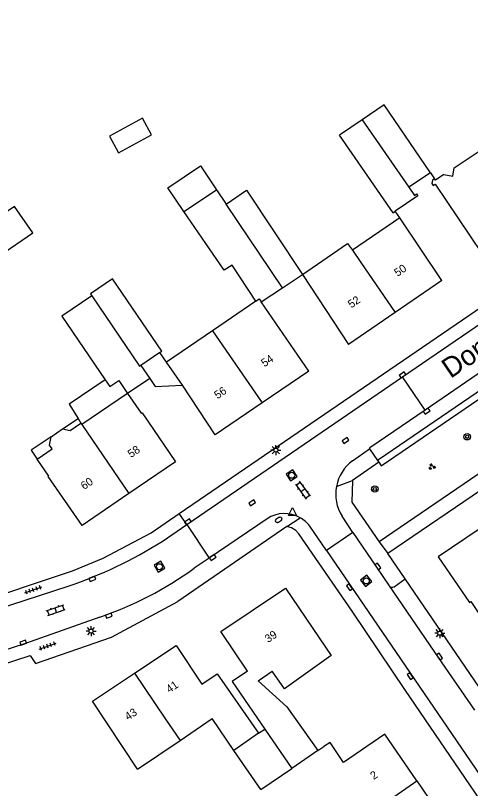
# Model space of a CAD drawing. Extents: x 136000 to 138005, y 398500 to 400500.
# Drawn here: x 137875.9 to 137932.8, y 399882.8 to 399979.3 of the extents above; entities that cross this region are included whole.
import ezdxf

# ---------------------------------------------------------------- set-up
doc = ezdxf.new("R2010")
doc.units = 0
for name, color, linetype in [('gg-afsc-erfafscheiding', 7, 'Continuous'), ('gg-anno-huisnummerreeks BGT', 7, 'Continuous'), ('gg-anno-openbare ruimte label', 7, 'Continuous'), ('gg-bbg-bijgebouw', 7, 'Continuous'), ('gg-bbg-gedigitaliseerde bebouwing', 7, 'Continuous'), ('gg-bbg-gedigitaliseerde bijgebouw', 7, 'Continuous'), ('gg-bbg-hoofdgebouw', 7, 'Continuous'), ('gg-bbg-luifel en loopbrug', 7, 'Continuous'), ('gg-bbg-tussenscheiding', 7, 'Continuous'), ('gg-knt-verharding', 7, 'Continuous'), ('gg-knt-verharding nz', 7, 'Continuous'), ('gt-grn-weggrens', 7, 'Continuous'), ('gt-symb-boom', 7, 'Continuous'), ('gt-symb-brandkraan', 7, 'Continuous'), ('gt-symb-groenvak', 7, 'Continuous'), ('gt-symb-klinker verharding', 7, 'Continuous'), ('gt-symb-kolk', 7, 'Continuous'), ('gt-symb-lichtmast', 7, 'Continuous'), ('gt-symb-rioolschacht', 7, 'Continuous'), ('gt-symb-tegel verharding', 7, 'Continuous'), ('gt-symb-waterafsluiter', 7, 'Continuous')]:
    doc.layers.add(name, color=color, linetype=linetype)

# ---------------------------------------------------------------- blocks, each defined once
blk = doc.blocks.new('gt0-BOOM')
at = {"layer": 'gt-symb-boom'}
for radius in [0.4, 0.2]:
    blk.add_circle((0, 0), radius, dxfattribs=at)
blk = doc.blocks.new('gt0-KOLK')
at = {"layer": 'gt-symb-kolk'}
blk.add_lwpolyline([(0, 0), (0.375, 0), (0.375, 0.4), (-0.375, 0.4), (-0.375, 0), (0, 0)], dxfattribs=at)
blk = doc.blocks.new('gt0-GRVAK')
at = {"layer": 'gt-symb-groenvak'}
for p, q in [((-0.11, 0.189), (-0.228, 0.24)), ((-0.182, 0.153), (0.088, 0.153)), ((-0.091, 0.211), (-0.156, 0.322)), ((-0.047, 0.214), (-0.047, 0.393)), ((-0.004, 0.211), (0.061, 0.322)), ((0.015, 0.189), (0.133, 0.24)), ((0.262, -0.052), (0.197, 0.059)), ((0.305, -0.049), (0.305, 0.13)), ((0.349, -0.052), (0.414, 0.059)), ((-0.245, -0.228), (-0.363, -0.177)), ((-0.318, -0.264), (-0.047, -0.264)), ((-0.226, -0.206), (-0.291, -0.095)), ((-0.183, -0.203), (-0.183, -0.024)), ((-0.139, -0.206), (-0.074, -0.095)), ((-0.12, -0.228), (-0.002, -0.177)), ((0.243, -0.074), (0.125, -0.023)), ((0.17, -0.11), (0.441, -0.11)), ((0.368, -0.074), (0.486, -0.023))]:
    blk.add_line(p, q, dxfattribs=at)
blk = doc.blocks.new('gt0-RS')
at = {"layer": 'gt-symb-rioolschacht'}
blk.add_lwpolyline([(-0.5, -0.5), (0.5, -0.5), (0.5, 0.5), (-0.5, 0.5)], close=True, dxfattribs=at)
blk.add_circle((0, 0), 0.375, dxfattribs=at)
blk = doc.blocks.new('gt0-LMAST')
at = {"layer": 'gt-symb-lichtmast'}
for p, q in [((-0.182, 0.173), (-0.447, 0.438)), ((-0.005, 0.246), (-0.005, 0.621)), ((0.172, 0.173), (0.437, 0.438)), ((-0.255, -0.004), (-0.63, -0.004)), ((-0.182, -0.181), (-0.447, -0.446)), ((-0.005, -0.254), (-0.005, -0.629)), ((0.437, -0.446), (0.172, -0.181)), ((0.245, -0.004), (0.62, -0.004))]:
    blk.add_line(p, q, dxfattribs=at)
blk.add_circle((-0.005, -0.004), 0.25, dxfattribs=at)
blk = doc.blocks.new('gt0-KL1')
at = {"layer": 'gt-symb-klinker verharding'}
for p, q in [((-1.15, 0.3), (1.15, 0.3)), ((-1, -0.3), (-1, 0.3)), ((-0.5, 0.3), (-0.5, 0.45)), ((0, -0.3), (0, 0.3)), ((0.5, 0.3), (0.5, 0.45)), ((1, -0.3), (1, 0.3)), ((-1.15, -0.3), (1.15, -0.3)), ((-0.5, -0.45), (-0.5, -0.3)), ((0.5, -0.45), (0.5, -0.3))]:
    blk.add_line(p, q, dxfattribs=at)
blk = doc.blocks.new('gt0-BR')
at = {"layer": 'gt-symb-brandkraan'}
for centre, radius, start, end in [((-0.244, 0), 0.206, 107.56694, 252.43307), ((0.599, -2.664), 3, 106.89205, 107.56694), ((0, -0.691), 0.938, 73.10799, 106.89205), ((-0.599, -2.664), 3, 72.43309, 73.10799), ((0.244, 0), 0.206, 287.56695, 72.43309), ((0.599, 2.664), 3, 252.43307, 253.10797), ((0, 0.691), 0.938, 253.10797, 286.89206), ((-0.599, 2.664), 3, 286.89206, 287.56695)]:
    blk.add_arc(centre, radius, start, end, dxfattribs=at)
blk = doc.blocks.new('gt0-WAFSL')
at = {"layer": 'gt-symb-waterafsluiter'}
for p, q in [((-0.5, -0.333), (0, 0.667)), ((0, 0.667), (0.5, -0.333)), ((0.5, -0.333), (-0.5, -0.333))]:
    blk.add_line(p, q, dxfattribs=at)
blk = doc.blocks.new('gt0-TEG1')
at = {"layer": 'gt-symb-tegel verharding'}
for p, q in [((-1.125, 0), (1.125, 0)), ((-0.9, -0.25), (-0.9, 0.25)), ((-0.45, -0.25), (-0.45, 0.25)), ((0, -0.25), (0, 0.25)), ((0.45, -0.25), (0.45, 0.25)), ((0.9, -0.25), (0.9, 0.25))]:
    blk.add_line(p, q, dxfattribs=at)

msp = doc.modelspace()

# ---------------------------------------------------------------- linework, layer by layer
at = {"layer": 'gg-afsc-erfafscheiding'}
for p, q in [((137927.752, 399959.685), (137928.271, 399958.911)), ((137923.923, 399954.047), (137923.363, 399954.869)), ((137924.646, 399894.995), (137917.96, 399904.916))]:
    msp.add_line(p, q, dxfattribs=at)
at = {"layer": 'gg-bbg-bijgebouw'}
for p, q in [((137927.752, 399959.685), (137925.057, 399957.866)), ((137923.088, 399954.681), (137923.363, 399954.869)), ((137909.274, 399945.318), (137911.767, 399946.959)), ((137906.627, 399943.575), (137909.274, 399945.318)), ((137893.97, 399937.242), (137891.584, 399935.611)), ((137891.584, 399935.611), (137892.696, 399933.985)), ((137892.696, 399933.985), (137889.946, 399932.106))]:
    msp.add_line(p, q, dxfattribs=at)
msp.add_lwpolyline([(137925.057, 399957.866), (137925.746, 399956.855), (137926.01, 399957.035), (137926.179, 399956.787), (137923.363, 399954.869)], dxfattribs=at)
at = {"layer": 'gg-bbg-gedigitaliseerde bebouwing'}
for p, q in [((137923.923, 399954.047), (137918.006, 399950.006)), ((137905.951, 399943.635), (137900.525, 399939.943)), ((137900.525, 399939.943), (137894.79, 399936.042)), ((137889.946, 399932.106), (137884.241, 399928.224)), ((137884.122, 399928.414), (137884.241, 399928.224)), ((137880.383, 399926.713), (137881.829, 399927.698)), ((137902.989, 399896.116), (137907.054, 399890.193)), ((137896.488, 399888.786), (137900.492, 399891.519)), ((137903.221, 399887.534), (137900.492, 399891.519)), ((137891.196, 399885.173), (137896.488, 399888.786)), ((137913.688, 399887.505), (137914.449, 399888.013))]:
    msp.add_line(p, q, dxfattribs=at)
for points in [[(137929.439, 399959.466), (137930.525, 399959.269), (137930.713, 399960.307), (137933.951, 399962.445), (137934.027, 399962.332)], [(137911.767, 399946.959), (137917.405, 399950.856), (137918.006, 399950.006)], [(137881.829, 399927.698), (137882.782, 399927.5), (137884.122, 399928.414)], [(137878.668, 399923.914), (137880.528, 399925.18), (137880.191, 399925.676), (137880.383, 399926.713)], [(137906.233, 399896.21), (137909.823, 399892.973), (137913.688, 399887.505)]]:
    msp.add_lwpolyline(points, dxfattribs=at)
at = {"layer": 'gg-bbg-gedigitaliseerde bijgebouw'}
for p, q in [((137919.208, 399966.282), (137916.382, 399964.356)), ((137923.088, 399954.681), (137916.382, 399964.356)), ((137901.026, 399957.552), (137902.23, 399955.766)), ((137906.29, 399889.663), (137907.054, 399890.193)), ((137906.567, 399882.648), (137903.221, 399887.534))]:
    msp.add_line(p, q, dxfattribs=at)
for points in [[(137927.752, 399959.685), (137921.975, 399968.166), (137919.208, 399966.282)], [(137892.937, 399964.439), (137891.803, 399966.508), (137887.668, 399964.241), (137888.802, 399962.172), (137892.937, 399964.439)], [(137896.947, 399954.827), (137894.955, 399957.814), (137899.036, 399960.536), (137901.026, 399957.552)], [(137902.23, 399955.766), (137904.773, 399957.503), (137911.767, 399946.959)], [(137905.951, 399943.635), (137902.98, 399948.148), (137902.013, 399947.505), (137896.947, 399954.827)], [(137893.97, 399937.242), (137894.218, 399937.411), (137888.047, 399946.434), (137885.289, 399944.559), (137885.458, 399944.311)], [(137885.458, 399944.311), (137881.738, 399941.78), (137887.146, 399933.83)], [(137887.146, 399933.83), (137887.721, 399932.984), (137888.834, 399933.741), (137889.946, 399932.106)]]:
    msp.add_lwpolyline(points, dxfattribs=at)
at = {"layer": 'gg-bbg-hoofdgebouw'}
for p, q in [((137929.19, 399946.22), (137923.923, 399954.047)), ((137911.767, 399946.959), (137917.52, 399938.25)), ((137929.19, 399946.22), (137923.355, 399942.235)), ((137912.55, 399934.91), (137906.627, 399943.575)), ((137923.355, 399942.235), (137917.52, 399938.25)), ((137896.78, 399933.13), (137894.79, 399936.042)), ((137912.55, 399934.91), (137906.72, 399930.925)), ((137900.89, 399926.94), (137896.78, 399933.13)), ((137906.72, 399930.925), (137900.89, 399926.94)), ((137891.74, 399929.713), (137895.92, 399923.57)), ((137895.92, 399923.57), (137890.085, 399919.6)), ((137890.085, 399919.6), (137884.25, 399915.63)), ((137885.55, 399893.68), (137890.785, 399897.16)), ((137901.14, 399897.09), (137906.29, 399889.663)), ((137904.897, 399897.429), (137902.989, 399896.116)), ((137906.233, 399896.21), (137907.978, 399897.443)), ((137891.196, 399885.173), (137885.55, 399893.68)), ((137926.04, 399883.72), (137930.02, 399877.89))]:
    msp.add_line(p, q, dxfattribs=at)
for points in [[(137928.271, 399958.911), (137928.022, 399958.744), (137927.921, 399958.333), (137928.09, 399958.084), (137928.338, 399958.253), (137934.15, 399949.59)], [(137929.439, 399959.466), (137928.377, 399958.753), (137928.271, 399958.911)], [(137889.946, 399932.106), (137891.632, 399929.639), (137891.74, 399929.713)], [(137884.25, 399915.63), (137880.023, 399921.743), (137880.105, 399921.8), (137878.668, 399923.914)], [(137933.838, 399915.177), (137928.73, 399911.69), (137932.61, 399905.99), (137932.78, 399906.11), (137933.77, 399904.65), (137935.87, 399906.08), (137936.5, 399905.16)], [(137904.897, 399897.429), (137901.57, 399902.4), (137909.65, 399907.79), (137913.86, 399901.6)], [(137913.86, 399901.6), (137915.369, 399899.381), (137909.524, 399895.211), (137907.978, 399897.443)], [(137890.785, 399897.16), (137896.02, 399900.64), (137899.22, 399895.82), (137901.14, 399897.09)], [(137926.04, 399883.72), (137922.06, 399889.55), (137916.91, 399886.03), (137915.21, 399888.52), (137914.449, 399888.013)]]:
    msp.add_lwpolyline(points, dxfattribs=at)
at = {"layer": 'gg-bbg-luifel en loopbrug'}
for p, q in [((137894.79, 399936.042), (137893.97, 399937.242)), ((137881.829, 399927.698), (137883.751, 399929.005)), ((137883.751, 399929.005), (137884.122, 399928.414))]:
    msp.add_line(p, q, dxfattribs=at)
for points in [[(137871.706, 399952.666), (137873.956, 399949.359), (137878.09, 399952.172), (137875.84, 399955.479), (137871.706, 399952.666)], [(137887.146, 399933.83), (137882.638, 399930.781), (137883.751, 399929.005)], [(137892.696, 399933.985), (137893.373, 399932.994), (137896.78, 399933.13)], [(137880.383, 399926.713), (137877.909, 399925.03), (137878.668, 399923.914)]]:
    msp.add_lwpolyline(points, dxfattribs=at)
at = {"layer": 'gg-bbg-tussenscheiding'}
for p, q in [((137919.208, 399966.282), (137925.057, 399957.866)), ((137896.947, 399954.827), (137901.026, 399957.552)), ((137909.274, 399945.318), (137902.23, 399955.766)), ((137900.525, 399939.943), (137906.72, 399930.925)), ((137884.241, 399928.224), (137890.085, 399919.6)), ((137890.785, 399897.16), (137894.595, 399891.559)), ((137894.595, 399891.559), (137896.488, 399888.786)), ((137907.054, 399890.193), (137910.429, 399885.275)), ((137906.29, 399889.663), (137903.221, 399887.534)), ((137913.688, 399887.505), (137910.429, 399885.275)), ((137906.567, 399882.648), (137910.429, 399885.275)), ((137919.842, 399879.442), (137926.04, 399883.72))]:
    msp.add_line(p, q, dxfattribs=at)
for points in [[(137918.006, 399950.006), (137919.077, 399948.492), (137923.355, 399942.235)], [(137885.458, 399944.311), (137891.427, 399935.504), (137891.584, 399935.611)], [(137905.951, 399943.635), (137906.385, 399943.93), (137906.627, 399943.575)]]:
    msp.add_lwpolyline(points, dxfattribs=at)
at = {"layer": 'gg-knt-verharding'}
for p, q in [((137896.394, 399917.121), (137991.532, 399982.211)), ((137924.261, 399934.177), (137992.45, 399980.863)), ((137981.595, 399952.497), (137922.43, 399912.11)), ((137897.334, 399915.741), (137924.261, 399934.177)), ((137927.084, 399930.036), (137924.261, 399934.177)), ((137918.024, 399923.705), (137920.15, 399925.184)), ((137920.15, 399925.184), (137921.148, 399923.749)), ((137921.295, 399923.538), (137918.003, 399921.243)), ((137921.251, 399923.82), (137921.148, 399923.749)), ((137921.148, 399923.749), (137921.295, 399923.538)), ((137907.351, 399916.45), (137900.105, 399911.538)), ((137918.061, 399914.734), (137916.707, 399916.8)), ((137894.248, 399913.628), (137897.334, 399915.741)), ((137909.815, 399915.482), (137896.21, 399906.13)), ((137897.334, 399915.741), (137900.105, 399911.538)), ((137914.751, 399912.484), (137912.676, 399915.527)), ((137918.061, 399914.734), (137914.751, 399912.484)), ((137900.105, 399911.538), (137898.25, 399910.28)), ((137924.583, 399908.96), (137922.43, 399912.11)), ((137923.217, 399907.98), (137924.583, 399908.96)), ((137934.985, 399893.739), (137924.583, 399908.96)), ((137831.955, 399891.579), (137882.51, 399908.04)), ((137960.512, 399842.54), (137924.646, 399894.995))]:
    msp.add_line(p, q, dxfattribs=at)
for points in [[(137993.58, 399975.586), (137994.533, 399973.859), (137921.251, 399923.82)], [(137921.295, 399923.538), (137921.598, 399923.094), (137935.481, 399932.581)], [(137935.481, 399932.581), (137939.83, 399926.186), (137921.337, 399913.565)], [(137918.003, 399921.243), (137917.923, 399918.547), (137921.337, 399913.565)], [(137843.59, 399896.78), (137883.07, 399909.97), (137886.88, 399911.53), (137892.87, 399914.71), (137896.394, 399917.121)], [(137917.96, 399904.916), (137911.315, 399914.58), (137910.962, 399914.991), (137910.412, 399915.314), (137909.815, 399915.482)], [(137918.061, 399914.734), (137921.029, 399910.397), (137922.598, 399908.076)], [(137914.751, 399912.484), (137943.802, 399869.942), (137961.889, 399843.478)], [(137829.839, 399883.79), (137877.78, 399899.38), (137878.43, 399898.39), (137887.92, 399901.67), (137896.21, 399906.13)], [(137886.462, 399904.18), (137877.09, 399900.84), (137832.085, 399886.307)]]:
    msp.add_lwpolyline(points, dxfattribs=at)
for centre, radius, start, end in [((137921.099, 399919.541), 5.177, 126.44343, 169.20792), ((137921.098, 399919.54), 5.176, 169.19666, 211.96431), ((137909.534, 399913.219), 3.899, 59.77117, 124.04161), ((137909.533, 399913.22), 3.899, 36.2801, 59.75084), ((137864.772, 399960.421), 55.303, 288.70734, 302.20722), ((137872.358, 399945.876), 44.017, 288.68891, 306.032), ((137922.958, 399908.352), 0.453, 217.45581, 304.91278)]:
    msp.add_arc(centre, radius, start, end, dxfattribs=at)
at = {"layer": 'gg-knt-verharding nz'}
for p, q in [((137993.58, 399975.586), (137927.084, 399930.036)), ((137927.084, 399930.036), (137920.181, 399925.307))]:
    msp.add_line(p, q, dxfattribs=at)
for points in [[(137920.15, 399925.184), (137920.103, 399925.253), (137920.181, 399925.307)], [(137922.598, 399908.076), (137928.731, 399899.146), (137933.231, 399892.54)]]:
    msp.add_lwpolyline(points, dxfattribs=at)
at = {"layer": 'gt-grn-weggrens'}
for p, q in [((137916.014, 399920.51), (137918.003, 399921.243)), ((137897.334, 399915.741), (137896.394, 399917.121)), ((137909.815, 399915.482), (137911.497, 399916.588)), ((137921.337, 399913.565), (137922.43, 399912.11))]:
    msp.add_line(p, q, dxfattribs=at)

# ---------------------------------------------------------------- block references
at = {"layer": 'gt-symb-boom'}
for p in [(137932.335, 399926.704), (137920.802, 399920.176)]:
    msp.add_blockref('gt0-BOOM', p, dxfattribs=at)
at = {"layer": 'gt-symb-brandkraan', "rotation": 27.95096902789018}
msp.add_blockref('gt0-BR', (137908.797, 399916.329), dxfattribs=at)
at = {"layer": 'gt-symb-groenvak'}
msp.add_blockref('gt0-GRVAK', (137927.916, 399922.955), dxfattribs=at)
at = {"layer": 'gt-symb-klinker verharding'}
for p, rotation in [((137911.813, 399920.036), -53.783115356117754), ((137880.977, 399905.05), 19.32248237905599)]:
    msp.add_blockref('gt0-KL1', p, dxfattribs=dict(at, rotation=rotation))
at = {"layer": 'gt-symb-kolk'}
for p, rotation in [((137924.383, 399934.259), 34.48490803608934), ((137927.388, 399929.754), 34.246011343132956), ((137917.249, 399926.079), 33.99203971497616), ((137905.594, 399918.281), 33.992039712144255), ((137897.576, 399915.908), 34.48490803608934), ((137900.672, 399911.459), 34.246011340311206), ((137921.029, 399910.397), -55.61159290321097), ((137885.614, 399908.766), 22.024845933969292), ((137917.795, 399908.019), 124.37718999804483), ((137887.668, 399904.181), 19.992893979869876), ((137876.968, 399900.807), 18.489326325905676), ((137928.731, 399899.146), -55.52431078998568), ((137925.393, 399896.912), 124.32566650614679)]:
    msp.add_blockref('gt0-KOLK', p, dxfattribs=dict(at, rotation=rotation))
at = {"layer": 'gt-symb-lichtmast'}
for p in [(137908.455, 399925.04), (137885.379, 399902.431), (137928.909, 399902.174)]:
    msp.add_blockref('gt0-LMAST', p, dxfattribs=at)
at = {"layer": 'gt-symb-rioolschacht'}
for p, rotation in [((137910.43, 399921.89), -56.00796028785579), ((137893.92, 399910.469), 30.00072778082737), ((137919.734, 399908.7), -52.53129230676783)]:
    msp.add_blockref('gt0-RS', p, dxfattribs=dict(at, rotation=rotation))
at = {"layer": 'gt-symb-tegel verharding', "rotation": 19.32248237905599}
for p in [(137878.17, 399907.577), (137879.948, 399900.555)]:
    msp.add_blockref('gt0-TEG1', p, dxfattribs=at)
at = {"layer": 'gt-symb-waterafsluiter'}
msp.add_blockref('gt0-WAFSL', (137910.508, 399917.207), dxfattribs=at)

# ---------------------------------------------------------------- texts
at = {"layer": 'gg-anno-huisnummerreeks BGT'}
for s, rotation, p in [('50', 34.3, (137923.642, 399946.67)), ('52', 34.3, (137917.864, 399942.724)), ('54', 34.3, (137907.033, 399935.379)), ('56', 34.3, (137901.173, 399931.374)), ('58', 34.2, (137890.375, 399924.032)), ('60', 34.2, (137884.511, 399920.042)), ('39', 33.7, (137907.475, 399900.93)), ('41', 33.6, (137895.143, 399894.654)), ('43', 33.6, (137889.997, 399891.233)), ('2', 34.3, (137920.656, 399883.824))]:
    msp.add_text(s, height=1, rotation=rotation, dxfattribs=at).set_placement(p)
at = {"layer": 'gg-anno-openbare ruimte label'}
msp.add_text('Dom S. Dubuissonstraat', height=2.5, rotation=34.3, dxfattribs=at).set_placement((137930.256, 399933.918))

doc.saveas('drawing.dxf')
